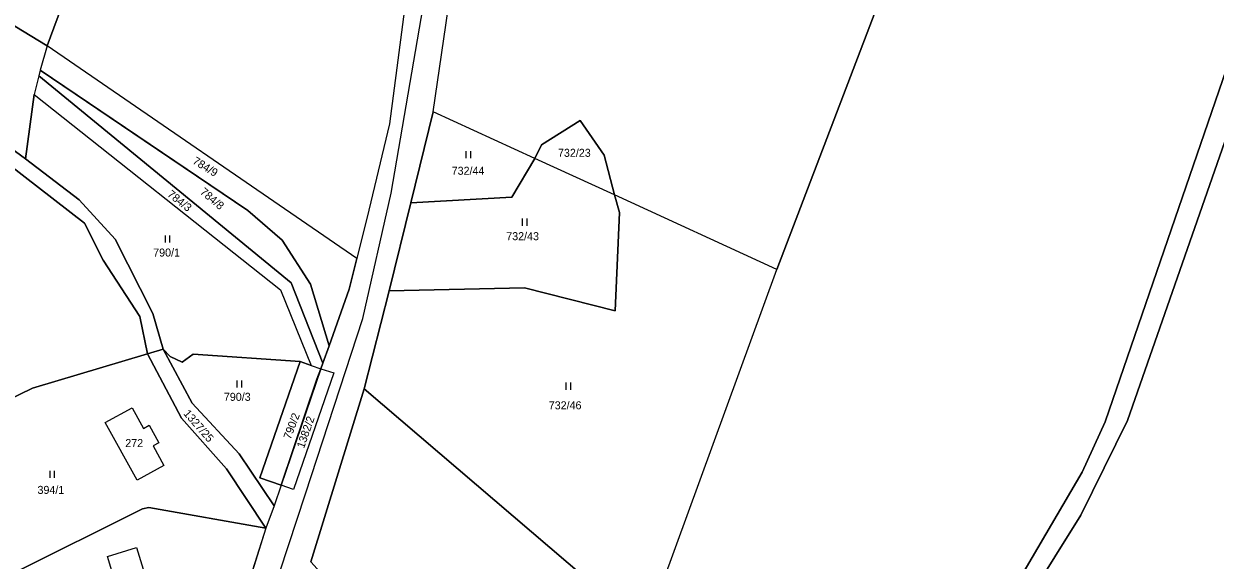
# Model space of a CAD drawing. Extents: x -588699 to -585793, y -1060280 to -1056731.
# Drawn here: x -587382.9 to -587129.7, y -1058386.9 to -1058273.1 of the extents above; entities that cross this region are included whole.
import ezdxf

# ---------------------------------------------------------------- set-up
doc = ezdxf.new("R2010")
doc.units = 0
for name, color, linetype in [('Druh pozemku', 7, 'Continuous'), ('Lesy', 7, 'Continuous'), ('Parcela nároku', 7, 'Continuous'), ('Silnice', 7, 'Continuous')]:
    doc.layers.add(name, color=color, linetype=linetype)

msp = doc.modelspace()

# ---------------------------------------------------------------- linework, layer by layer
at = {"layer": 'Druh pozemku'}
for p, q in [((-587288.92, -1058300.14), (-587288.92, -1058301.64)), ((-587287.9, -1058301.64), (-587287.9, -1058300.14)), ((-587276.94, -1058314.43), (-587276.94, -1058315.93)), ((-587275.92, -1058315.93), (-587275.92, -1058314.43)), ((-587352.85, -1058318), (-587352.85, -1058319.5)), ((-587351.83, -1058319.5), (-587351.83, -1058318)), ((-587337.59, -1058348.77), (-587337.59, -1058350.27)), ((-587336.57, -1058350.27), (-587336.57, -1058348.77)), ((-587267.67, -1058349.24), (-587267.67, -1058350.74)), ((-587266.65, -1058350.74), (-587266.65, -1058349.24)), ((-587377.34, -1058367.93), (-587377.34, -1058369.43)), ((-587376.32, -1058369.43), (-587376.32, -1058367.93))]:
    msp.add_line(p, q, dxfattribs=at)
at = {"layer": 'Lesy'}
for p, q in [((-587409.09, -1058258.83), (-587377.92, -1058277.75)), ((-587377.92, -1058277.75), (-587379.39, -1058282.93)), ((-587379.39, -1058282.93), (-587357.32, -1058297.83)), ((-587357.32, -1058297.83), (-587335.25, -1058312.74)), ((-587335.25, -1058312.74), (-587328, -1058319.04)), ((-587328, -1058319.04), (-587324.96, -1058323.71)), ((-587324.96, -1058323.71), (-587321.93, -1058328.37)), ((-587321.93, -1058328.37), (-587318, -1058341.43)), ((-587318, -1058341.43), (-587319.32, -1058345.1)), ((-587319.32, -1058345.1), (-587319.76, -1058346.31)), ((-587319.76, -1058346.31), (-587328.15, -1058370.99)), ((-587328.15, -1058370.99), (-587329.66, -1058375.36)), ((-587329.66, -1058375.36), (-587331.42, -1058380.14)), ((-587331.42, -1058380.14), (-587346.22, -1058426.7))]:
    msp.add_line(p, q, dxfattribs=at)
at = {"layer": 'Parcela nároku'}
for points in [[(-587282.69, -1058201.62), (-587280.14, -1058143.43), (-587268.98, -1058093.77), (-587262.36, -1058075.98), (-587239.18, -1058041.88), (-587232.29, -1058031.28), (-587226.47, -1058025.59), (-587221.2, -1058018.45), (-587217.36, -1058010.52), (-587184.29, -1057977.65), (-587154.26, -1057974.05), (-587154.26, -1057976.54), (-587162.67, -1058067.38), (-587169.7, -1058107.61), (-587172.24, -1058142), (-587191.01, -1058241.74), (-587222.83, -1058325.23), (-587257.35, -1058309.41), (-587259.55, -1058300.98), (-587264.68, -1058293.6), (-587272.84, -1058298.75), (-587274.29, -1058301.65), (-587295.9, -1058291.75)], [(-587093.47, -1058042.85), (-587083.2, -1058085.63), (-587087.45, -1058131.23), (-587096.95, -1058176.54), (-587108.49, -1058212.36), (-587125.77, -1058278.15), (-587153.1, -1058357.53), (-587158, -1058368.22), (-587193.45, -1058428.69), (-587200.12, -1058424.25), (-587247.18, -1058391.8), (-587222.83, -1058325.23), (-587191.01, -1058241.74), (-587172.24, -1058142), (-587169.7, -1058107.61), (-587162.67, -1058067.38), (-587154.26, -1057976.54), (-587133.01, -1057983.57), (-587113.33, -1057983.29)], [(-587108.49, -1058212.36), (-587096.95, -1058176.54), (-587087.45, -1058131.23), (-587083.2, -1058085.63), (-587093.47, -1058042.85), (-587113.33, -1057983.29), (-587108.57, -1057984.69), (-587093.66, -1058027.53), (-587078.98, -1058086.47), (-587083.52, -1058130.86), (-587092.03, -1058176.89), (-587104.48, -1058214.01), (-587120.31, -1058276.98), (-587148.32, -1058357.26), (-587158.27, -1058377.37), (-587191.39, -1058430.39), (-587193.45, -1058428.69), (-587158, -1058368.22), (-587153.1, -1058357.53), (-587125.77, -1058278.15)], [(-587351.4, -1058206.3), (-587339.42, -1058135.2), (-587326.37, -1058086.73), (-587320.47, -1058029.95), (-587305.56, -1058030.56), (-587291.65, -1058024.66), (-587265.47, -1058015.84), (-587242.92, -1058025.69), (-587273.24, -1058072.71), (-587278.03, -1058084.71), (-587291.55, -1058143.14), (-587293.59, -1058158.32), (-587293.6, -1058172.06), (-587295.78, -1058175.26), (-587295.94, -1058190.13), (-587293.6, -1058194.6), (-587293.61, -1058198.3), (-587298.84, -1058246.13), (-587305.16, -1058294.29), (-587309.56, -1058312.62), (-587312.09, -1058322.87), (-587377.92, -1058277.75)], [(-587345.44, -1058028.92), (-587320.47, -1058029.95), (-587326.37, -1058086.73), (-587339.42, -1058135.2), (-587351.4, -1058206.3), (-587377.92, -1058277.75), (-587409.09, -1058258.83), (-587438.17, -1058230.02), (-587444.54, -1058218.88), (-587478.83, -1058188.89), (-587488.81, -1058140.74), (-587488.94, -1058128.88), (-587485.87, -1058116.62), (-587469.24, -1058080.38), (-587460.27, -1058069.38), (-587445.31, -1058054.69), (-587393.66, -1058044.61), (-587379.52, -1058038.97), (-587353.28, -1058031.95)], [(-587438.17, -1058230.02), (-587409.09, -1058258.83), (-587377.92, -1058277.75), (-587379.39, -1058282.93), (-587379.69, -1058284.16), (-587380.64, -1058288.11), (-587382.51, -1058301.76), (-587401.12, -1058288.15), (-587430.44, -1058266.69), (-587421.74, -1058254.37), (-587439.28, -1058240.07), (-587475.39, -1058286.82), (-587481.24, -1058282.88), (-587459.91, -1058256.7), (-587458.33, -1058254.77), (-587445.52, -1058239.05)], [(-587312.09, -1058322.87), (-587377.92, -1058277.75), (-587379.39, -1058282.93), (-587335.25, -1058312.74), (-587328, -1058319.04), (-587321.93, -1058328.37), (-587318, -1058341.43), (-587313.7, -1058329.39)], [(-587319.32, -1058345.1), (-587326.07, -1058328.06), (-587379.69, -1058284.16), (-587380.64, -1058288.11), (-587328.33, -1058329.54), (-587321.79, -1058345.59), (-587319.76, -1058346.31)], [(-587321.93, -1058328.37), (-587328, -1058319.04), (-587335.25, -1058312.74), (-587379.39, -1058282.93), (-587379.69, -1058284.16), (-587326.07, -1058328.06), (-587319.32, -1058345.1), (-587318, -1058341.43)], [(-587415.94, -1058303.4), (-587402.86, -1058289.97), (-587369.97, -1058315.37), (-587366.01, -1058323.27), (-587358.23, -1058335.24), (-587356.6, -1058343.11), (-587381.04, -1058350.43), (-587402.65, -1058360.88), (-587418.44, -1058335.18), (-587409.83, -1058325.8), (-587410.63, -1058325.13), (-587408.79, -1058322.96), (-587414.95, -1058317.74), (-587416.81, -1058319.94), (-587417.77, -1058319.13), (-587419.1, -1058320.72), (-587420.44, -1058319.59), (-587423.14, -1058322.81), (-587422.01, -1058323.79), (-587426.31, -1058328.62), (-587427.8, -1058324.05), (-587410.46, -1058308.47)], [(-587355.47, -1058334.56), (-587353.25, -1058342.11), (-587356.6, -1058343.11), (-587358.23, -1058335.24), (-587366.01, -1058323.27), (-587369.97, -1058315.37), (-587402.86, -1058289.97), (-587401.77, -1058288.83), (-587401.12, -1058288.15), (-587382.51, -1058301.76), (-587371.12, -1058310.43), (-587363.45, -1058318.81)], [(-587328.33, -1058329.54), (-587321.79, -1058345.59), (-587324.15, -1058344.76), (-587346.85, -1058343.23), (-587349.21, -1058344.93), (-587351.78, -1058343.66), (-587353.25, -1058342.11), (-587355.47, -1058334.56), (-587363.45, -1058318.81), (-587371.12, -1058310.43), (-587382.51, -1058301.76), (-587380.64, -1058288.11)], [(-587274.29, -1058301.65), (-587295.9, -1058291.75), (-587300.63, -1058311.08), (-587279.15, -1058309.87)], [(-587274.29, -1058301.65), (-587272.84, -1058298.75), (-587264.68, -1058293.6), (-587259.55, -1058300.98), (-587257.35, -1058309.41)], [(-587279.15, -1058309.87), (-587300.63, -1058311.08), (-587305.21, -1058329.77), (-587276.47, -1058329.09), (-587257.19, -1058334), (-587256.3, -1058313.12), (-587257.35, -1058309.41), (-587274.29, -1058301.65)], [(-587276.47, -1058329.09), (-587305.21, -1058329.77), (-587310.52, -1058350.52), (-587251.12, -1058401.27), (-587247.18, -1058391.8), (-587222.83, -1058325.23), (-587257.35, -1058309.41), (-587256.3, -1058313.12), (-587257.19, -1058334)], [(-587339.77, -1058367.55), (-587331.42, -1058380.14), (-587356.28, -1058375.76), (-587357.67, -1058376.01), (-587385.16, -1058389.77), (-587384.46, -1058391.96), (-587388.17, -1058393.12), (-587397.44, -1058368.8), (-587402.65, -1058360.88), (-587381.04, -1058350.43), (-587356.6, -1058343.11), (-587349.38, -1058356.81)], [(-587356.6, -1058343.11), (-587353.25, -1058342.11), (-587347.06, -1058353.61), (-587337.13, -1058364.33), (-587329.66, -1058375.36), (-587331.42, -1058380.14), (-587339.77, -1058367.55), (-587349.38, -1058356.81)], [(-587353.25, -1058342.11), (-587351.78, -1058343.66), (-587349.21, -1058344.93), (-587346.85, -1058343.23), (-587324.15, -1058344.76), (-587332.7, -1058369.42), (-587328.15, -1058370.99), (-587329.66, -1058375.36), (-587337.13, -1058364.33), (-587347.06, -1058353.61)], [(-587332.7, -1058369.42), (-587324.15, -1058344.76), (-587321.79, -1058345.59), (-587319.76, -1058346.31), (-587320.6, -1058348.51), (-587328.15, -1058370.99)], [(-587319.76, -1058346.31), (-587317.02, -1058347.16), (-587325.54, -1058371.9), (-587328.15, -1058370.99), (-587320.6, -1058348.51)], [(-587251.12, -1058401.27), (-587310.52, -1058350.52), (-587321.89, -1058387.26), (-587302.8, -1058408.34), (-587296.9, -1058409.84), (-587280.43, -1058417.52), (-587265.77, -1058425.67)], [(-587354.16, -1058361.98), (-587355.39, -1058362.66), (-587353.09, -1058366.81), (-587358.77, -1058369.96), (-587365.56, -1058357.71), (-587359.87, -1058354.56), (-587357.44, -1058358.97), (-587356.21, -1058358.28)], [(-587356.21, -1058358.28), (-587354.16, -1058361.98), (-587355.39, -1058362.66), (-587353.09, -1058366.81), (-587358.77, -1058369.96), (-587365.56, -1058357.71), (-587359.87, -1058354.56), (-587357.44, -1058358.97)], [(-587356.28, -1058375.76), (-587331.42, -1058380.14), (-587346.22, -1058426.7), (-587349.61, -1058427.76), (-587351.74, -1058420.48), (-587355.15, -1058408.8), (-587380.1, -1058414.29), (-587388.17, -1058393.12), (-587384.46, -1058391.96), (-587385.16, -1058389.77), (-587357.67, -1058376.01)], [(-587365.1, -1058386.16), (-587358.89, -1058384.25), (-587354.74, -1058397.84), (-587353.74, -1058397.52), (-587352.63, -1058401.24), (-587357.9, -1058402.85), (-587358.92, -1058399.44), (-587360.87, -1058400.03)], [(-587352.63, -1058401.24), (-587357.9, -1058402.85), (-587358.92, -1058399.44), (-587360.87, -1058400.03), (-587365.1, -1058386.16), (-587358.89, -1058384.25), (-587354.74, -1058397.84), (-587353.74, -1058397.52)]]:
    msp.add_lwpolyline(points, close=True, dxfattribs=at)
for points in [[(-587321.89, -1058387.26), (-587310.52, -1058350.52), (-587305.21, -1058329.77), (-587300.63, -1058311.08), (-587295.9, -1058291.75), (-587282.69, -1058201.62)], [(-587298.84, -1058246.13), (-587305.16, -1058294.29), (-587309.56, -1058312.62), (-587312.09, -1058322.87), (-587313.7, -1058329.39), (-587318, -1058341.43), (-587319.32, -1058345.1), (-587319.76, -1058346.31), (-587317.02, -1058347.16), (-587325.54, -1058371.9), (-587328.15, -1058370.99), (-587329.66, -1058375.36), (-587331.42, -1058380.14), (-587346.22, -1058426.7)], [(-587120.59, -1058488.29), (-587141.1, -1058482.75), (-587149.3, -1058473.77), (-587153.29, -1058470.04), (-587158.73, -1058464.14), (-587187.53, -1058433.57), (-587191.39, -1058430.39), (-587158.27, -1058377.37), (-587148.32, -1058357.26), (-587120.31, -1058276.98)]]:
    msp.add_lwpolyline(points, dxfattribs=at)
at = {"layer": 'Silnice'}
msp.add_lwpolyline([(-587345.08, -1058454.6), (-587343.22, -1058435.34), (-587340.2, -1058422.73), (-587333.83, -1058405.7), (-587323.03, -1058372.85), (-587310.8, -1058335.66), (-587304.81, -1058309.03), (-587295.59, -1058255.42), (-587289.86, -1058202.05), (-587287.36, -1058153.18), (-587282.38, -1058126.49), (-587275.7, -1058090.71), (-587265.43, -1058067.39), (-587238.5, -1058030.49), (-587225.54, -1058012.73), (-587221.55, -1057994.83), (-587230.27, -1057964.15), (-587260.19, -1057868.4), (-587294.78, -1057755.78)], dxfattribs=at)

# ---------------------------------------------------------------- texts
at = {"layer": 'Parcela nároku'}
for s, p in [('732/23', (-587269.36, -1058301.32)), ('732/44', (-587291.95, -1058305.13)), ('732/43', (-587280.35, -1058319.01)), ('790/1', (-587355.37, -1058322.48)), ('790/3', (-587340.35, -1058353.1)), ('732/46', (-587271.32, -1058354.9)), ('272', (-587361.3, -1058362.91)), ('394/1', (-587379.95, -1058372.85))]:
    msp.add_text(s, height=1.7, dxfattribs=at).set_placement(p)
for s, rotation, p in [('784/9', 328.2152, (-587347.15, -1058302.63)), ('784/8', 319.8276, (-587345.56, -1058309.01)), ('784/3', 321.8221, (-587352.51, -1058309.55)), ('1327/25', 311.3276, (-587349.05, -1058355.88)), ('790/2', 69.5186, (-587326.17, -1058361.41)), ('1382/2', 70.7312, (-587323.33, -1058363.3))]:
    msp.add_text(s, height=1.7, rotation=rotation, dxfattribs=at).set_placement(p)

doc.saveas('drawing.dxf')
